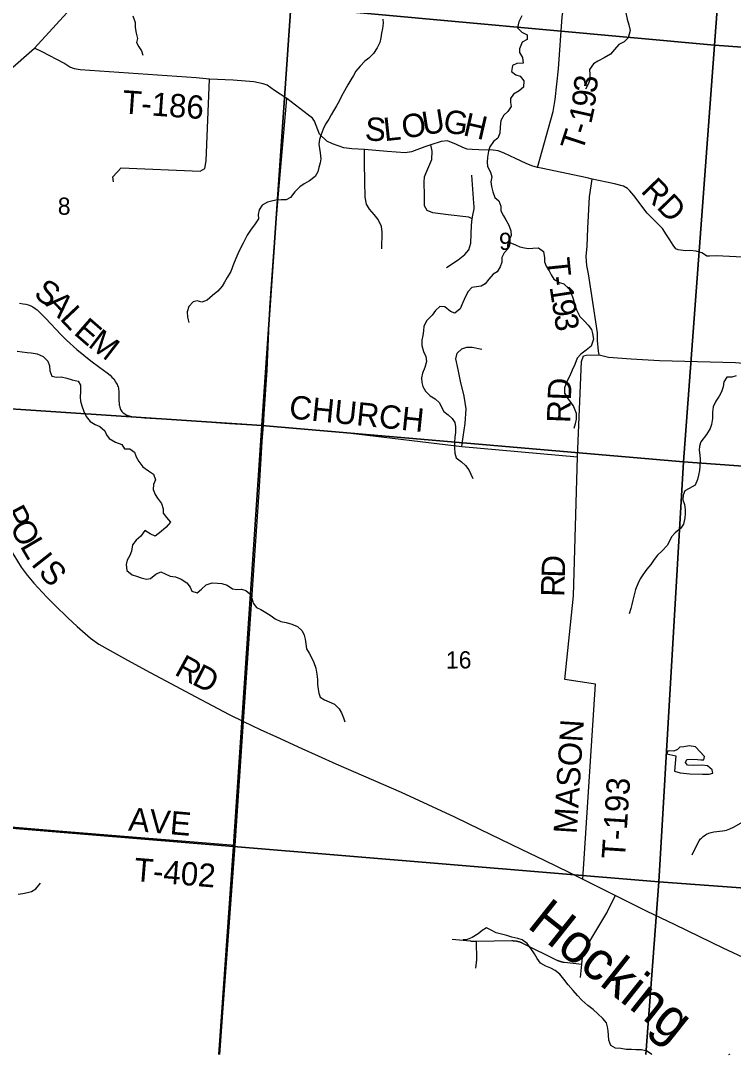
# Model space of a CAD drawing. Extents: x 114843 to 284848, y 317643 to 566895.
# Drawn here: x 263305 to 272468, y 317643 to 330933 of the extents above; entities that cross this region are included whole.
import ezdxf

# ---------------------------------------------------------------- set-up
doc = ezdxf.new("R2010")
doc.units = 0
for name, color, linetype in [('GM_X_County_Road', 7, 'Continuous'), ('GM_X_County_Road_Text', 7, 'Continuous'), ('GM_X_Major_River', 7, 'Continuous'), ('GM_X_Major_River_Text', 7, 'Continuous'), ('GM_X_Minor_Lake', 7, 'Continuous'), ('GM_X_Minor_River', 7, 'Continuous'), ('GM_X_Section', 7, 'Continuous'), ('GM_X_Section_Text', 7, 'Continuous'), ('GM_X_Township_Road', 7, 'Continuous'), ('GM_X_Township_Road_Text', 7, 'Continuous')]:
    doc.layers.add(name, color=color, linetype=linetype)

msp = doc.modelspace()

# ---------------------------------------------------------------- linework, layer by layer
at = {"layer": 'GM_X_County_Road'}
for points in [[(261132, 328307), (261573, 327416), (261716, 327125), (262054, 326432), (262170, 326196), (262416, 325696), (262876, 324699), (263093, 324291), (263216, 324062), (263311, 323908), (263390, 323803), (263475, 323702), (263641, 323521), (263745, 323416), (263910, 323256), (264030, 323144), (264203, 322993), (264310, 322916), (264640, 322731), (264915, 322584), (265550, 322242), (265840, 322089), (265986, 322013), (266170, 321923)], [(263289, 327299), (263338, 327293), (263370, 327287), (263402, 327279), (263434, 327267), (263463, 327252), (263491, 327233), (263517, 327213), (263623, 327110), (263824, 326894), (263893, 326824), (264026, 326703), (264205, 326559), (264324, 326472), (264416, 326404), (264455, 326373), (264479, 326351), (264502, 326326), (264521, 326299), (264538, 326270), (264545, 326255), (264552, 326240), (264557, 326224), (264561, 326207), (264566, 326158), (264568, 326109), (264568, 326049), (264570, 326011), (264572, 325993), (264574, 325979), (264578, 325964), (264590, 325934), (264598, 325920), (264607, 325908), (264623, 325890), (264643, 325876), (264656, 325868), (264671, 325862), (264702, 325852), (264733, 325845), (264782, 325839), (264896, 325828), (265190, 325808), (265582, 325783), (265991, 325755), (266428, 325728)], [(270466, 325324), (270514, 326550), (270541, 326622), (270574, 326634), (270742, 326637)], [(270742, 326637), (270864, 326608), (271156, 326583), (271520, 326562), (272494, 326538), (272941, 326500), (273064, 326509), (273165, 326540)], [(266428, 325728), (267550, 325630), (268977, 325459), (270466, 325324)], [(266170, 321923), (266385, 321821), (266594, 321726), (266922, 321575), (267132, 321481), (267356, 321380), (268198, 321012), (268883, 320696), (269208, 320539), (269741, 320283), (270036, 320141), (270360, 319980), (270532, 319896), (270788, 319767), (270952, 319686), (271347, 319490), (271716, 319311), (272334, 319013), (273223, 318598)]]:
    msp.add_lwpolyline(points, dxfattribs=at)
at = {"layer": 'GM_X_Major_River'}
for points in [[(270835, 318048), (270789, 318106), (270725, 318162), (270665, 318219), (270595, 318273), (270522, 318341), (270466, 318401), (270410, 318464), (270344, 318536), (270288, 318608), (270236, 318674), (270176, 318721), (270122, 318751), (270056, 318777), (269990, 318814), (269946, 318876), (269912, 318936), (269866, 319002), (269818, 319068), (269752, 319115), (269696, 319131), (269620, 319149), (269556, 319170), (269486, 319188), (269420, 319206), (269356, 319238), (269294, 319271), (269237, 319235), (269185, 319193), (269109, 319144), (269046, 319120), (268994, 319114)], [(271420, 317643), (271417, 317647), (271357, 317683), (271285, 317700), (271213, 317702), (271159, 317706), (271091, 317705), (271020, 317717), (270954, 317723), (270892, 317756), (270868, 317824), (270861, 317888), (270859, 317946), (270849, 317998), (270835, 318048)]]:
    msp.add_lwpolyline(points, dxfattribs=at)
at = {"layer": 'GM_X_Minor_Lake'}
for points in [[(271711, 321285), (271786, 321262), (271908, 321248), (272070, 321246), (272158, 321247), (272203, 321257), (272196, 321303), (272136, 321351), (272064, 321362), (271952, 321356), (271877, 321360), (271851, 321394), (271871, 321432), (271935, 321440), (272005, 321434), (272052, 321428), (272088, 321430), (272095, 321472), (271981, 321596), (271901, 321608), (271830, 321597), (271782, 321591), (271750, 321561), (271704, 321539), (271652, 321545), (271626, 321543), (271614, 321507), (271727, 321479)], [(271727, 321479), (271711, 321285)]]:
    msp.add_lwpolyline(points, dxfattribs=at)
at = {"layer": 'GM_X_Minor_River'}
for points in [[(271183, 331500), (271171, 331438), (271140, 331368), (271114, 331304), (271100, 331240), (271094, 331178), (271092, 331102), (271087, 331032), (271101, 330950), (271125, 330880), (271140, 330807), (271116, 330713), (271066, 330660), (270994, 330626), (270940, 330564), (270888, 330500), (270808, 330456), (270726, 330412), (270668, 330379), (270620, 330307), (270623, 330241), (270623, 330173), (270601, 330115), (270567, 330051)], [(264749, 330996), (264775, 330910), (264777, 330844), (264792, 330772), (264808, 330704), (264796, 330650), (264826, 330598), (264857, 330543), (264877, 330491)], [(267962, 330952), (267964, 330900), (267956, 330834), (267945, 330772), (267937, 330710), (267921, 330654), (267889, 330584), (267843, 330510)], [(269748, 330996), (269710, 330916), (269694, 330842), (269747, 330784), (269815, 330752), (269817, 330690), (269751, 330656), (269719, 330572), (269720, 330522), (269758, 330460), (269766, 330387), (269684, 330380), (269630, 330356), (269614, 330278), (269671, 330236), (269729, 330219), (269775, 330159), (269771, 330077), (269715, 330031), (269643, 329988), (269602, 329934), (269604, 329880), (269610, 329829), (269568, 329766), (269518, 329716), (269480, 329648)], [(267843, 330510), (267780, 330450), (267730, 330410), (267668, 330346), (267616, 330284), (267584, 330226), (267548, 330172), (267510, 330107), (267468, 330031), (267431, 329961), (267399, 329897), (267365, 329837), (267327, 329773), (267295, 329721), (267265, 329665), (267226, 329601), (267196, 329539), (267168, 329469), (267146, 329405), (267138, 329345), (267145, 329291), (267157, 329233), (267165, 329155), (267155, 329103), (267139, 329043), (267124, 328989), (267090, 328931), (267020, 328875), (266948, 328835), (266896, 328797), (266830, 328734), (266774, 328660), (266718, 328630), (266656, 328628), (266586, 328624), (266532, 328614), (266480, 328601), (266412, 328561), (266370, 328501), (266358, 328439), (266364, 328383), (266322, 328319), (266261, 328241), (266219, 328177), (266193, 328125), (266165, 328073), (266131, 328007), (266097, 327935), (266070, 327875), (266042, 327803), (266006, 327709), (265958, 327630), (265924, 327570), (265894, 327518), (265839, 327454), (265771, 327398), (265701, 327338), (265633, 327312), (265574, 327329), (265522, 327317), (265465, 327257), (265445, 327189), (265451, 327121), (265469, 327051)], [(269480, 329648), (269469, 329568), (269465, 329488), (269439, 329424), (269385, 329378), (269339, 329310), (269320, 329254), (269308, 329178), (269302, 329112), (269308, 329056), (269347, 328986), (269363, 328924), (269351, 328860), (269357, 328801), (269376, 328733), (269400, 328661), (269452, 328617), (269479, 328549), (269477, 328489), (269513, 328423), (269541, 328371), (269580, 328302), (269608, 328232), (269610, 328166), (269579, 328104), (269563, 328052), (269567, 328000), (269521, 327948), (269493, 327890), (269491, 327830), (269470, 327766), (269430, 327702), (269378, 327673), (269326, 327609), (269278, 327549), (269226, 327521), (269164, 327509), (269106, 327503), (269060, 327451), (269026, 327385), (268992, 327309), (268954, 327226), (268885, 327174), (268830, 327194), (268758, 327254), (268696, 327258), (268640, 327207), (268594, 327145), (268526, 327077), (268490, 327007), (268486, 326945), (268477, 326887), (268461, 326823), (268463, 326755), (268486, 326679), (268516, 326615), (268522, 326550), (268500, 326472), (268471, 326402), (268459, 326341), (268461, 326280), (268475, 326230), (268511, 326168), (268568, 326108), (268634, 326070), (268692, 326020), (268717, 325965), (268747, 325907), (268803, 325867), (268854, 325819), (268886, 325765), (268894, 325709), (268894, 325639), (268889, 325579), (268883, 325509), (268881, 325439), (268889, 325372), (268904, 325314), (268972, 325262), (269024, 325214), (269065, 325158), (269093, 325104), (269117, 325045)], [(269574, 328088), (269665, 328052), (269723, 328026), (269781, 328011), (269835, 328005), (269888, 328009), (269962, 328013), (270026, 327967), (270038, 327883), (270039, 327832), (270063, 327776), (270101, 327716), (270125, 327666), (270158, 327610), (270232, 327568), (270288, 327551), (270359, 327487), (270383, 327429), (270409, 327357), (270428, 327281), (270450, 327213), (270496, 327131), (270551, 327072), (270603, 327020), (270643, 326964), (270658, 326910), (270668, 326838), (270638, 326748), (270574, 326696), (270506, 326644), (270462, 326592), (270428, 326514), (270397, 326440), (270367, 326368), (270327, 326292), (270297, 326212), (270298, 326144), (270334, 326078), (270374, 326028), (270413, 325972), (270445, 325886), (270447, 325810), (270435, 325748), (270418, 325688)], [(263262, 326684), (263326, 326675), (263388, 326667), (263440, 326661), (263518, 326651), (263593, 326616), (263655, 326554), (263675, 326494), (263678, 326430), (263704, 326364), (263766, 326350), (263826, 326355), (263898, 326337), (263967, 326317), (264043, 326297), (264075, 326247), (264074, 326165), (264070, 326092), (264074, 326040), (264092, 325982), (264117, 325908), (264149, 325842), (264197, 325778), (264262, 325742), (264324, 325715), (264388, 325659), (264410, 325609), (264443, 325559), (264525, 325513), (264605, 325484), (264640, 325428), (264710, 325430), (264770, 325384), (264792, 325324), (264823, 325265), (264877, 325195), (264949, 325147), (265012, 325101), (265038, 325029), (265012, 324969), (265008, 324907), (265033, 324842), (265065, 324792), (265115, 324724), (265136, 324658), (265138, 324600), (265180, 324544), (265233, 324486), (265175, 324422), (265111, 324364), (265035, 324304)], [(272506, 326368), (272450, 326350), (272384, 326348), (272344, 326288), (272336, 326226), (272316, 326160), (272286, 326106), (272242, 326042), (272209, 325970), (272199, 325900), (272199, 325818), (272187, 325740), (272168, 325688), (272122, 325612), (272050, 325516), (272032, 325462), (272030, 325412), (272039, 325346), (272043, 325292), (272035, 325204), (272031, 325150), (272022, 325090), (272008, 325034), (271976, 324960), (271902, 324918), (271846, 324889), (271824, 324831)], [(271824, 324831), (271820, 324771), (271841, 324713), (271849, 324646), (271847, 324594), (271843, 324540), (271825, 324460), (271792, 324408), (271722, 324349), (271674, 324297), (271646, 324241), (271616, 324185), (271554, 324115), (271494, 324063), (271450, 324007), (271407, 323943), (271357, 323880), (271305, 323808), (271269, 323756), (271239, 323694), (271211, 323620), (271192, 323552), (271176, 323482), (271162, 323426), (271152, 323374), (271130, 323308)], [(265035, 324304), (264971, 324336), (264902, 324379), (264850, 324305), (264788, 324253), (264741, 324193), (264729, 324113), (264707, 324055), (264675, 323995), (264661, 323941), (264672, 323863), (264740, 323809), (264794, 323793), (264856, 323770), (264923, 323752), (264975, 323762), (265041, 323818), (265107, 323846), (265161, 323819), (265225, 323791), (265297, 323781), (265368, 323753), (265440, 323704), (265484, 323650), (265507, 323600), (265575, 323578), (265631, 323622), (265689, 323678), (265769, 323705), (265835, 323703), (265893, 323695), (265961, 323675), (266028, 323630), (266084, 323620), (266144, 323622), (266198, 323606), (266250, 323564), (266281, 323496), (266295, 323445), (266337, 323389), (266391, 323361), (266458, 323323), (266524, 323281), (266576, 323244), (266649, 323206), (266719, 323194), (266791, 323172), (266865, 323143), (266926, 323087), (266948, 323033), (266962, 322979), (266970, 322919), (266981, 322857), (267013, 322801), (267045, 322745), (267076, 322682), (267100, 322606), (267114, 322530), (267120, 322464), (267123, 322398), (267131, 322340), (267137, 322286), (267157, 322234), (267210, 322200), (267272, 322174), (267340, 322145), (267401, 322087), (267431, 322035), (267455, 321971), (267473, 321917)], [(263272, 319701), (263332, 319711), (263393, 319722), (263445, 319738), (263501, 319772), (263562, 319846)], [(272408, 317643), (272419, 317644), (272424, 317643)]]:
    msp.add_lwpolyline(points, dxfattribs=at)
at = {"layer": 'GM_X_Section'}
for points in [[(267123, 335977), (272313, 335594), (272596, 335573), (272226, 330617), (266777, 331115)], [(272596, 335573), (277609, 335233), (277905, 335211), (277567, 330234), (272226, 330617)], [(261315, 331482), (266777, 331115), (266404, 325730), (260975, 326090)], [(266777, 331115), (272226, 330617), (271825, 325261), (266404, 325730)], [(277567, 330234), (277185, 324869), (271825, 325261), (272226, 330617)], [(260975, 326090), (266404, 325730), (266040, 320316), (260599, 320765)], [(266404, 325730), (271825, 325261), (271509, 319860), (266040, 320316)], [(271825, 325261), (277185, 324869), (276828, 319472), (271509, 319860)]]:
    msp.add_lwpolyline(points, close=True, dxfattribs=at)
for points in [[(260378, 317643), (260599, 320765), (266040, 320316), (265854, 317643)], [(265854, 317643), (266040, 320316), (271509, 319860), (271341, 317643)], [(271341, 317643), (271509, 319860), (276828, 319472), (276708, 317643)]]:
    msp.add_lwpolyline(points, dxfattribs=at)
at = {"layer": 'GM_X_Township_Road'}
for points in [[(269950, 329046), (270151, 329763), (270177, 329919), (270218, 330312), (270267, 330983), (270350, 331526), (270405, 331788), (270419, 331846), (270453, 331911), (270483, 331995), (270512, 332073), (270532, 332203), (270564, 332538), (270583, 332830), (270604, 333269), (270606, 333421), (270622, 333495), (270657, 333597), (270761, 333850)], [(263481, 330580), (264042, 331186), (264063, 331232), (264076, 331303), (264115, 331909), (264181, 332869)], [(261199, 329785), (261890, 329787), (262481, 329794), (262586, 329848), (262850, 330034), (263137, 330273), (263481, 330580)], [(266726, 329930), (266567, 330035), (266474, 330103), (266421, 330121), (266303, 330148), (266037, 330167), (265733, 330181), (265560, 330198), (264320, 330283), (264070, 330301), (263995, 330314), (263938, 330337), (263858, 330386), (263582, 330530), (263481, 330580)], [(264497, 328861), (264491, 328924), (264597, 329040), (265612, 328996), (265672, 329033), (265690, 329131), (265733, 330181)], [(266428, 325728), (266436, 325880), (266475, 326439), (266509, 327246), (266562, 327967), (266611, 328608), (266726, 329930)], [(268577, 329336), (268503, 329310), (268331, 329247), (268248, 329232), (268017, 329249), (267726, 329275), (267562, 329286), (267460, 329300), (267314, 329351), (267243, 329384), (267149, 329474), (267083, 329642), (267055, 329679), (267004, 329719), (266838, 329845), (266726, 329930)], [(269109, 328387), (269068, 328407), (268803, 328438), (268604, 328464), (268532, 328493), (268499, 328551), (268496, 328685), (268493, 328855), (268499, 328925), (268515, 328969), (268592, 329149), (268594, 329253), (268577, 329336)], [(269950, 329046), (269878, 329065), (269804, 329097), (269668, 329160), (269522, 329231), (269445, 329260), (269380, 329270), (269197, 329274), (269111, 329275), (269047, 329281), (268989, 329301), (268910, 329339), (268791, 329386), (268710, 329381), (268577, 329336)], [(267947, 327998), (267953, 328212), (267945, 328288), (267903, 328376), (267852, 328440), (267791, 328509), (267752, 328575), (267735, 328663), (267729, 328871), (267727, 329104), (267726, 329275)], [(270654, 328897), (270590, 328912), (269998, 329035), (269950, 329046)], [(268782, 327761), (268930, 327857), (269017, 327926), (269067, 327986), (269092, 328072), (269100, 328303), (269109, 328387), (269119, 328431), (269136, 328513), (269136, 328543), (269132, 328587), (269106, 328948)], [(270742, 326637), (270735, 326684), (270723, 326822), (270721, 326918), (270648, 327399), (270605, 327679), (270585, 327785), (270575, 327901), (270587, 328034), (270596, 328264), (270604, 328424), (270619, 328666), (270654, 328897)], [(273100, 327865), (272247, 327911), (272161, 327903), (272127, 327903), (272095, 327925), (272061, 327947), (272033, 327957), (271989, 327968), (271909, 327976), (271853, 327972), (271759, 327988), (271729, 328000), (271693, 328046), (271653, 328116), (271609, 328180), (271558, 328260), (271482, 328336), (271362, 328456), (271188, 328684), (271139, 328744), (271109, 328777), (271055, 328804), (270941, 328834), (270654, 328897)], [(268977, 325459), (268995, 325581), (269019, 325755), (269032, 325944), (269008, 326104), (268960, 326300), (268931, 326450), (268901, 326586), (268917, 326660), (268975, 326713), (269043, 326735), (269109, 326737), (269236, 326711)], [(270466, 325324), (270514, 326550), (270541, 326622), (270574, 326634), (270742, 326637)], [(266064, 320327), (266170, 321923), (266371, 324872), (266412, 325524), (266428, 325728)], [(270532, 319896), (270694, 322401), (270300, 322462), (270412, 323538), (270466, 325324)], [(266064, 320327), (263740, 320518), (260613, 320782)], [(271938, 320210), (272011, 320359), (272027, 320387), (272047, 320412), (272058, 320424), (272082, 320446), (272109, 320465), (272122, 320474), (272152, 320487), (272183, 320497), (272215, 320503), (272330, 320516), (272358, 320521), (272378, 320526), (272423, 320541), (272470, 320565), (272569, 320621)], [(265866, 317643), (265909, 318236), (266064, 320327)], [(270501, 318629), (270520, 318803), (270530, 318892), (270530, 318896), (270531, 318900), (270531, 318904), (270532, 318908), (270533, 318912), (270533, 318916), (270534, 318919), (270535, 318923), (270536, 318927), (270537, 318931), (270538, 318935), (270539, 318939), (270540, 318943), (270541, 318947), (270542, 318950), (270544, 318954), (270545, 318958), (270546, 318962), (270548, 318966), (270549, 318969), (270551, 318973), (270552, 318977), (270554, 318980), (270555, 318984), (270557, 318988), (270559, 318991), (270560, 318995), (270562, 318998), (270564, 319002), (270566, 319005), (270568, 319009), (270571, 319014), (270841, 319463), (270843, 319466), (270845, 319470), (270847, 319473), (270848, 319477), (270850, 319481), (270852, 319484), (270952, 319686)], [(268853, 319126), (269088, 319101), (269092, 319100), (269096, 319100), (269100, 319099), (269104, 319099), (269108, 319099), (269112, 319099), (269116, 319099), (269120, 319099), (269124, 319099), (269165, 319099), (269622, 319105), (269626, 319105), (269630, 319105), (269634, 319105), (269638, 319104), (269642, 319104), (269646, 319104), (269650, 319104), (269654, 319103), (269658, 319103), (269662, 319102), (269666, 319102), (269670, 319101), (269674, 319101), (269678, 319100), (269682, 319099), (269686, 319099), (269690, 319098), (269694, 319097), (269698, 319096), (269702, 319095), (269705, 319094), (269709, 319093), (269713, 319092), (269717, 319090), (269721, 319089), (269725, 319088), (269728, 319087), (269732, 319085), (269736, 319084), (269739, 319082), (269743, 319081), (269747, 319079), (269750, 319078), (269754, 319076), (269759, 319074), (270198, 318856), (270202, 318855), (270205, 318853), (270209, 318851), (270212, 318850), (270216, 318848), (270220, 318847), (270224, 318845), (270227, 318844), (270231, 318842), (270235, 318841), (270239, 318840), (270242, 318839), (270246, 318838), (270250, 318836), (270254, 318835), (270258, 318834), (270262, 318833), (270266, 318833), (270270, 318832), (270273, 318831), (270277, 318830), (270281, 318829), (270285, 318829), (270289, 318828), (270293, 318828), (270298, 318827), (270520, 318803)], [(269158, 318752), (269166, 318823), (269166, 318827), (269167, 318831), (269167, 318835), (269167, 318839), (269168, 318843), (269168, 318847), (269168, 318851), (269168, 318855), (269168, 318859), (269165, 319099)]]:
    msp.add_lwpolyline(points, dxfattribs=at)

# ---------------------------------------------------------------- texts
at = {"layer": 'GM_X_County_Road_Text'}
for s, rotation, p in [('S', 325.3471, (263459, 327389)), ('A', 314.2797, (263614, 327284)), ('L', 313.4079, (263797, 327096)), ('E', 318.9723, (263975, 326910)), ('M', 322.428, (264159, 326751)), ('RD', 87.9458, (270369, 325757)), ('CHURCH', 354.1464, (266747, 325821)), ('P', 297.9808, (263064, 324600)), ('O', 298.1862, (263159, 324421)), ('L', 300.572, (263290, 324176)), ('I', 308.2998, (263430, 323946)), ('S', 312.4211, (263521, 323832)), ('R', 331.3027, (265269, 322531)), ('D', 332.8924, (265493, 322408))]:
    msp.add_text(s, height=300, rotation=rotation, dxfattribs=at).set_placement(p)
at = {"layer": 'GM_X_Major_River_Text'}
msp.add_text('Hocking', height=500, rotation=321.5031, dxfattribs=at).set_placement((269802, 319284))
at = {"layer": 'GM_X_Section_Text'}
for s, rotation, p in [('8', 0.4144, (263783, 328437)), ('9', 0.4145, (269456, 327985)), ('16', 0.4145, (268773, 322603))]:
    msp.add_text(s, height=221, rotation=rotation, dxfattribs=at).set_placement(p)
at = {"layer": 'GM_X_Township_Road_Text'}
for s, rotation, p in [('3', 83.4977, (270707, 329994)), ('T-186', 355.9071, (264604, 329741)), ('9', 83.028, (270685, 329808)), ('O', 10.4964, (268232, 329411)), ('U', 9.0552, (268489, 329459)), ('G', 351.4014, (268726, 329500)), ('H', 347.0939, (268981, 329462)), ('1', 77.3602, (270639, 329596)), ('S', 355.92, (267724, 329397)), ('L', 6.0657, (267984, 329383)), ('-', 72.6259, (270595, 329452)), ('T', 71.8468, (270524, 329235)), ('RD', 314.0168, (271268, 328735)), ('T', 275.7665, (270061, 327873)), ('-', 278.2626, (270086, 327635)), ('1', 278.7405, (270104, 327511)), ('9', 278.9539, (270132, 327327)), ('3', 279.0199, (270161, 327144)), ('D', 88.0862, (270300, 323768)), ('R', 88.2518, (270292, 323522)), ('MASON', 86.4103, (270455, 320471)), ('T-193', 86.1887, (271073, 320147)), ('AVE', 355.038, (264683, 320521)), ('T-402', 355.3715, (264754, 319872))]:
    msp.add_text(s, height=300, rotation=rotation, dxfattribs=at).set_placement(p)

doc.saveas('drawing.dxf')
